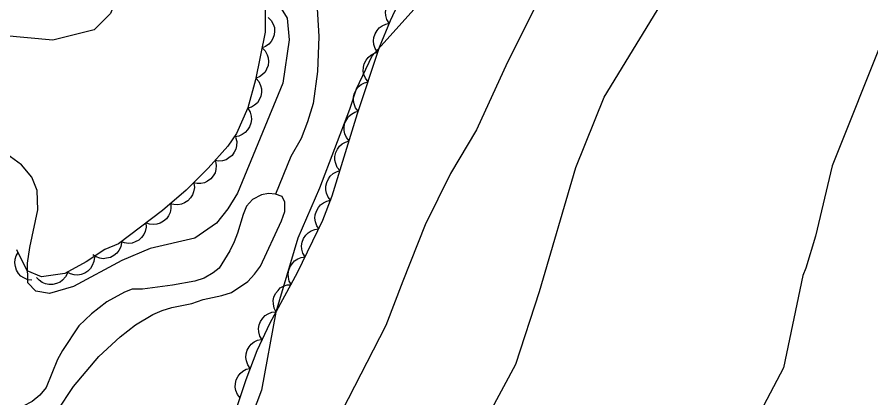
# Model space of a CAD drawing. Extents: x 282461 to 284471, y 5554090 to 5557646.
# Drawn here: x 283949.5 to 284032, y 5555266.9 to 5555303.7 of the extents above; entities that cross this region are included whole.
import ezdxf

# ---------------------------------------------------------------- set-up
doc = ezdxf.new("R2010")
doc.units = 0
for name, color, linetype in [('Niveau 1', 7, 'Continuous'), ('Niveau 2', 7, 'Continuous'), ('Niveau 4', 7, 'Continuous'), ('Niveau 44', 7, 'Continuous')]:
    doc.layers.add(name, color=color, linetype=linetype)

msp = doc.modelspace()

# ---------------------------------------------------------------- linework, layer by layer
at = {"layer": 'Niveau 1'}
for points in [[(284004.81, 5555358.78), (284003.18, 5555353.23), (284001.8, 5555349.5), (284001.79, 5555347.12), (284002.35, 5555345.42), (284003.25, 5555343.6), (284004.38, 5555341.78), (284006.18, 5555338.49), (284007.41, 5555335.31), (284008.41, 5555331.23), (284008.17, 5555328.4), (284006.88, 5555321.49), (284005.61, 5555317.64), (284004.23, 5555314.48), (284000.67, 5555306.9), (283996.87, 5555299.33), (283993.88, 5555292.77), (283991.36, 5555288.58), (283988.94, 5555283.61), (283986.76, 5555278.18), (283985.14, 5555273.88), (283980.89, 5555265.62)], [(283970.12, 5555339.21), (283968.62, 5555334), (283967.8, 5555330.27), (283966.53, 5555326.76), (283961.36, 5555316.24), (283960.08, 5555311.15), (283959.71, 5555306.84), (283958.56, 5555304.01), (283956.96, 5555302.43), (283952.97, 5555301.43), (283948.08, 5555301.9)]]:
    msp.add_lwpolyline(points, dxfattribs=at)
at = {"layer": 'Niveau 2'}
for points in [[(283972.32, 5555220.22), (283973.24, 5555221.8), (283975.27, 5555223.87), (283977.09, 5555226.66), (283978.77, 5555232.03), (283979.62, 5555237.41), (283981.28, 5555242.79), (283981.89, 5555244.4), (283984.46, 5555250.02), (283987.71, 5555255.56), (283992.4, 5555261.36), (283995.15, 5555265.42), (283997.68, 5555270.17), (283999.98, 5555277.18), (284003.46, 5555289.16), (284006.22, 5555295.94), (284013.1, 5555307.24), (284017.22, 5555313.56), (284020.19, 5555317.62), (284023.16, 5555320.78), (284027.51, 5555326.19), (284031.39, 5555330.7), (284032.53, 5555331.15)], [(283994.74, 5555325.51), (283995.4, 5555326.36), (283996.46, 5555328.59), (283997.05, 5555329.01), (283997.46, 5555328.42), (283995.9, 5555320.47), (283995.45, 5555318.63), (283995, 5555315.79), (283993.28, 5555311.28), (283991.06, 5555308.02), (283983.78, 5555299.91), (283982.27, 5555296.71), (283981.63, 5555294.76), (283978.74, 5555287.16), (283976.62, 5555282.33), (283974.5, 5555275.16), (283973.14, 5555267.66), (283971.43, 5555263.14)], [(283972.89, 5555307.93), (283975.61, 5555303.55), (283975.8, 5555301.48), (283975.18, 5555297.3), (283970.81, 5555286.68), (283969.88, 5555285.15), (283968.78, 5555283.76), (283966.69, 5555282.33), (283962.39, 5555281.31), (283959.65, 5555280.18), (283954.98, 5555277.66), (283952.64, 5555276.99), (283951.33, 5555277.21), (283950.57, 5555278), (283950.53, 5555279.9), (283950.77, 5555281.42), (283951.52, 5555285.05), (283951.46, 5555286.93), (283950.95, 5555288.22), (283949.95, 5555289.41), (283947.8, 5555290.95)], [(284033.29, 5555301.95), (284028.22, 5555289.29), (284026.6, 5555282.51), (284025.67, 5555279.43)], [(284025.67, 5555279.43), (284025.4, 5555278.73), (284023.51, 5555269.8), (284021.58, 5555266.14), (284020.83, 5555264.38), (284015.12, 5555254.32), (284011.96, 5555248.29), (284010.84, 5555245.37), (284008.62, 5555237.7), (284007.65, 5555235.98), (284006.03, 5555229.91), (284003.99, 5555220.11)]]:
    msp.add_lwpolyline(points, dxfattribs=at)
at = {"layer": 'Niveau 4'}
for points in [[(283978.36, 5555306.69), (283978.67, 5555301.81), (283978.54, 5555298.41), (283978.1, 5555295.32), (283977.58, 5555293.55), (283976.95, 5555291.96), (283975.97, 5555290.21), (283974.47, 5555286.57)], [(283953.41, 5555265.63), (283954.96, 5555268), (283957.43, 5555270.89), (283959.49, 5555272.81), (283960.97, 5555273.94), (283962.63, 5555274.95), (283963.54, 5555275.35), (283964.46, 5555275.63), (283966.4, 5555276.02), (283967.48, 5555276.41), (283969.3, 5555276.8), (283970.22, 5555277.08), (283971.82, 5555278.15), (283972.45, 5555278.83), (283973.02, 5555279.62), (283975.04, 5555283.98), (283975.38, 5555284.89), (283975.39, 5555285.8), (283975.11, 5555286.36), (283974.47, 5555286.57), (283973.8, 5555286.65), (283973.11, 5555286.49), (283972.26, 5555286.04), (283971.68, 5555285.41), (283971.34, 5555284.62), (283970.82, 5555282.81), (283970.47, 5555281.96), (283970.07, 5555281.11), (283969.03, 5555279.41), (283968.46, 5555278.96), (283967.6, 5555278.45), (283966.69, 5555278.17), (283964.53, 5555277.78)], [(283964.53, 5555277.78), (283961.62, 5555277.4), (283960.65, 5555277.4), (283959.91, 5555277.12), (283958.19, 5555276.16), (283956.71, 5555275.03), (283955.5, 5555273.85), (283953.9, 5555271.47), (283953.44, 5555270.62), (283952.34, 5555267.9), (283951.71, 5555267.17), (283950.97, 5555266.54), (283950.11, 5555266.09), (283947.44, 5555265.37)]]:
    msp.add_lwpolyline(points, dxfattribs=at)
at = {"layer": 'Niveau 44'}
for points in [[(283970.78, 5555266.08), (283971.64, 5555268.67), (283972.69, 5555271.47), (283973.96, 5555274.14), (283976.61, 5555279.02), (283979.05, 5555284.07), (283979.96, 5555286.41), (283982.4, 5555294.37), (283984.53, 5555300.78), (283985.58, 5555303.33), (283986.77, 5555305.92)], [(283985.46, 5555303.07), (283985.24, 5555303.43), (283985.14, 5555303.82), (283985.11, 5555304.15), (283985.17, 5555304.5), (283985.29, 5555304.85), (283985.51, 5555305.16), (283985.72, 5555305.41), (283986.02, 5555305.6), (283986.36, 5555305.74), (283986.72, 5555305.8)], [(283973.49, 5555304.81), (283973.49, 5555302.22), (283972.56, 5555297.62), (283971.82, 5555294.9), (283970.7, 5555292.43), (283969.88, 5555291.21), (283967.98, 5555289.07), (283965.84, 5555286.97), (283963.57, 5555285), (283959.32, 5555281.78), (283958.01, 5555281.22), (283956.21, 5555280.05), (283954.15, 5555278.92), (283951.87, 5555278.59), (283950.51, 5555279.16), (283949.49, 5555281.21)], [(283973.78, 5555303.64), (283974.07, 5555303.34), (283974.26, 5555302.98), (283974.37, 5555302.67), (283974.39, 5555302.32), (283974.35, 5555301.95), (283974.21, 5555301.6), (283974.06, 5555301.3), (283973.82, 5555301.05), (283973.51, 5555300.84), (283973.18, 5555300.7)], [(283984.33, 5555300.29), (283984.1, 5555300.64), (283983.98, 5555301.03), (283983.93, 5555301.36), (283983.98, 5555301.71), (283984.09, 5555302.06), (283984.29, 5555302.38), (283984.49, 5555302.64), (283984.78, 5555302.84), (283985.12, 5555302.99), (283985.47, 5555303.07)], [(283973.18, 5555300.7), (283973.48, 5555300.4), (283973.66, 5555300.04), (283973.78, 5555299.73), (283973.8, 5555299.38), (283973.76, 5555299.01), (283973.62, 5555298.65), (283973.47, 5555298.36), (283973.22, 5555298.11), (283972.92, 5555297.89), (283972.59, 5555297.76)], [(283983.42, 5555297.43), (283983.16, 5555297.76), (283983.02, 5555298.14), (283982.94, 5555298.46), (283982.97, 5555298.82), (283983.05, 5555299.17), (283983.23, 5555299.51), (283983.41, 5555299.78), (283983.69, 5555300), (283984.02, 5555300.18), (283984.36, 5555300.28)], [(283972.6, 5555297.75), (283972.87, 5555297.44), (283973.03, 5555297.06), (283973.13, 5555296.75), (283973.12, 5555296.39), (283973.06, 5555296.03), (283972.9, 5555295.68), (283972.73, 5555295.4), (283972.46, 5555295.17), (283972.15, 5555294.97), (283971.81, 5555294.86)], [(283982.47, 5555294.58), (283982.21, 5555294.91), (283982.07, 5555295.29), (283982, 5555295.61), (283982.02, 5555295.97), (283982.1, 5555296.33), (283982.28, 5555296.66), (283982.47, 5555296.93), (283982.74, 5555297.15), (283983.07, 5555297.33), (283983.42, 5555297.43)], [(283971.8, 5555294.86), (283972.02, 5555294.5), (283972.12, 5555294.11), (283972.16, 5555293.78), (283972.1, 5555293.43), (283971.98, 5555293.08), (283971.77, 5555292.77), (283971.56, 5555292.52), (283971.26, 5555292.33), (283970.92, 5555292.18), (283970.56, 5555292.12)], [(283981.58, 5555291.71), (283981.32, 5555292.04), (283981.17, 5555292.41), (283981.09, 5555292.73), (283981.1, 5555293.09), (283981.18, 5555293.45), (283981.35, 5555293.79), (283981.53, 5555294.06), (283981.8, 5555294.29), (283982.12, 5555294.48), (283982.46, 5555294.58)], [(283970.63, 5555292.06), (283970.74, 5555291.65), (283970.72, 5555291.25), (283970.66, 5555290.92), (283970.5, 5555290.61), (283970.28, 5555290.31), (283969.98, 5555290.07), (283969.71, 5555289.89), (283969.37, 5555289.8), (283969, 5555289.77), (283968.64, 5555289.81)], [(283980.7, 5555288.84), (283980.44, 5555289.16), (283980.29, 5555289.54), (283980.21, 5555289.86), (283980.22, 5555290.21), (283980.3, 5555290.58), (283980.47, 5555290.92), (283980.65, 5555291.19), (283980.92, 5555291.42), (283981.24, 5555291.6), (283981.58, 5555291.71)], [(283968.69, 5555289.77), (283968.76, 5555289.35), (283968.72, 5555288.95), (283968.64, 5555288.63), (283968.46, 5555288.33), (283968.22, 5555288.05), (283967.9, 5555287.83), (283967.62, 5555287.67), (283967.27, 5555287.6), (283966.9, 5555287.59), (283966.55, 5555287.66)], [(283979.82, 5555285.97), (283979.56, 5555286.29), (283979.41, 5555286.67), (283979.33, 5555286.99), (283979.34, 5555287.34), (283979.42, 5555287.71), (283979.59, 5555288.05), (283979.77, 5555288.32), (283980.04, 5555288.55), (283980.36, 5555288.73), (283980.7, 5555288.84)], [(283966.59, 5555287.62), (283966.64, 5555287.2), (283966.57, 5555286.8), (283966.47, 5555286.49), (283966.27, 5555286.2), (283966.01, 5555285.93), (283965.68, 5555285.73), (283965.39, 5555285.59), (283965.04, 5555285.54), (283964.67, 5555285.56), (283964.32, 5555285.65)], [(283964.36, 5555285.6), (283964.38, 5555285.18), (283964.29, 5555284.79), (283964.16, 5555284.48), (283963.95, 5555284.2), (283963.67, 5555283.95), (283963.33, 5555283.78), (283963.03, 5555283.66), (283962.68, 5555283.63), (283962.31, 5555283.67), (283961.97, 5555283.79)], [(283978.7, 5555283.18), (283978.47, 5555283.52), (283978.34, 5555283.91), (283978.28, 5555284.24), (283978.32, 5555284.59), (283978.43, 5555284.94), (283978.62, 5555285.27), (283978.82, 5555285.53), (283979.11, 5555285.74), (283979.44, 5555285.9), (283979.79, 5555285.98)], [(283961.97, 5555283.79), (283961.99, 5555283.37), (283961.89, 5555282.97), (283961.77, 5555282.66), (283961.55, 5555282.39), (283961.28, 5555282.14), (283960.94, 5555281.96), (283960.64, 5555281.84), (283960.28, 5555281.82), (283959.91, 5555281.86), (283959.57, 5555281.97)], [(283977.33, 5555280.51), (283977.12, 5555280.87), (283977.03, 5555281.27), (283976.99, 5555281.59), (283977.06, 5555281.94), (283977.19, 5555282.29), (283977.41, 5555282.6), (283977.63, 5555282.84), (283977.93, 5555283.02), (283978.28, 5555283.16), (283978.64, 5555283.21)], [(283959.61, 5555281.9), (283959.53, 5555281.49), (283959.34, 5555281.13), (283959.15, 5555280.87), (283958.87, 5555280.65), (283958.55, 5555280.47), (283958.17, 5555280.38), (283957.85, 5555280.34), (283957.5, 5555280.4), (283957.15, 5555280.53), (283956.85, 5555280.72)], [(283950.96, 5555278.26), (283950.55, 5555278.31), (283950.17, 5555278.48), (283949.89, 5555278.66), (283949.66, 5555278.92), (283949.47, 5555279.24), (283949.36, 5555279.6), (283949.3, 5555279.93), (283949.34, 5555280.28), (283949.44, 5555280.63), (283949.62, 5555280.95)], [(283956.99, 5555280.48), (283956.95, 5555280.06), (283956.79, 5555279.68), (283956.63, 5555279.4), (283956.37, 5555279.15), (283956.07, 5555278.95), (283955.7, 5555278.82), (283955.39, 5555278.75), (283955.04, 5555278.78), (283954.68, 5555278.87), (283954.35, 5555279.03)], [(283976.02, 5555277.8), (283975.81, 5555278.17), (283975.72, 5555278.56), (283975.69, 5555278.89), (283975.75, 5555279.24), (283975.89, 5555279.58), (283976.11, 5555279.89), (283976.32, 5555280.14), (283976.63, 5555280.32), (283976.97, 5555280.46), (283977.33, 5555280.51)], [(283954.38, 5555278.95), (283954.2, 5555278.58), (283953.92, 5555278.28), (283953.67, 5555278.07), (283953.34, 5555277.93), (283952.98, 5555277.85), (283952.6, 5555277.85), (283952.28, 5555277.9), (283951.96, 5555278.05), (283951.65, 5555278.26), (283951.41, 5555278.52)], [(283974.53, 5555275.19), (283974.34, 5555275.57), (283974.27, 5555275.97), (283974.25, 5555276.3), (283974.33, 5555276.64), (283974.48, 5555276.98), (283974.72, 5555277.28), (283974.94, 5555277.51), (283975.26, 5555277.68), (283975.61, 5555277.8), (283975.97, 5555277.83)], [(283973.19, 5555272.51), (283972.97, 5555272.87), (283972.88, 5555273.27), (283972.84, 5555273.6), (283972.91, 5555273.94), (283973.04, 5555274.29), (283973.26, 5555274.6), (283973.47, 5555274.85), (283973.77, 5555275.03), (283974.12, 5555275.17), (283974.48, 5555275.22)], [(283972.04, 5555269.74), (283971.8, 5555270.08), (283971.67, 5555270.47), (283971.61, 5555270.79), (283971.64, 5555271.14), (283971.74, 5555271.5), (283971.94, 5555271.83), (283972.13, 5555272.09), (283972.41, 5555272.3), (283972.74, 5555272.47), (283973.1, 5555272.55)], [(283971.05, 5555266.9), (283970.8, 5555267.23), (283970.65, 5555267.62), (283970.58, 5555267.94), (283970.6, 5555268.29), (283970.69, 5555268.65), (283970.87, 5555268.99), (283971.05, 5555269.26), (283971.33, 5555269.48), (283971.65, 5555269.66), (283972, 5555269.75)]]:
    msp.add_lwpolyline(points, dxfattribs=at)

doc.saveas('drawing.dxf')
